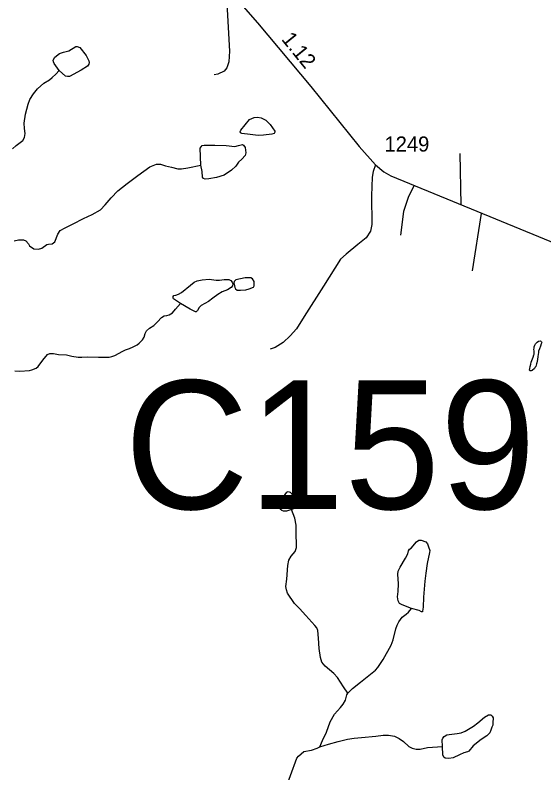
# Model space of a CAD drawing. Extents: x 2126262 to 2293712, y 749403 to 919119.
# Drawn here: x 2202157 to 2206540, y 889580 to 895865 of the extents above; entities that cross this region are included whole.
import ezdxf

# ---------------------------------------------------------------- set-up
doc = ezdxf.new("R2010")
doc.units = 0
for name, color, linetype in [('Exist Hydrographic Creek Single Shore', 7, 'Continuous'), ('Exist Hydrographic Misc Water Feature', 7, 'Continuous'), ('Exist Hydrographic Pond Under 1500 Sq Ft', 7, 'Continuous'), ('Exist Road Non-System Type 51', 7, 'Continuous'), ('Exist Road Secondary Mileage Hundredths English Label', 7, 'Continuous'), ('Exist Road Secondary Structure Culvert Number Label', 7, 'Continuous'), ('Exist Road Secondary Type 51 Attributed', 7, 'Continuous'), ('Exist Road Secondary Type 51 Number Label', 7, 'Continuous')]:
    doc.layers.add(name, color=color, linetype=linetype)

msp = doc.modelspace()

# ---------------------------------------------------------------- linework, layer by layer
at = {"layer": 'Exist Hydrographic Creek Single Shore'}
for points in [[(2202134.9, 894755.5), (2202165.7, 894784.1), (2202219.7, 894826), (2202234.1, 894850.3), (2202239.6, 894883.3), (2202234.1, 894924.1), (2202231.8, 894969.9), (2202244, 895042.6), (2202264.9, 895127.5), (2202279.2, 895163.9), (2202310.1, 895211.3), (2202343.1, 895254.3), (2202393.8, 895299.5), (2202440.8, 895327.6), (2202465.1, 895346.4), (2202493.7, 895373.9), (2202523.5, 895404.8)], [(2204915.3, 890240.7), (2204953.7, 890279), (2205020.5, 890333.1), (2205144.3, 890430.5), (2205164, 890454.1), (2205209.2, 890519), (2205274.1, 890638.4), (2205291.8, 890682.7), (2205314.4, 890773.2), (2205323.2, 890803.7), (2205337, 890831.2), (2205366.5, 890872.5), (2205397.9, 890895.1), (2205418.6, 890912.8), (2205443.2, 890943.3)], [(2204684.2, 889796.7), (2204705.9, 889847.8), (2204737.4, 889917.6), (2204768.9, 890003.2), (2204805.2, 890066.1), (2204853.4, 890122.2), (2204876, 890150.2), (2204894.7, 890181.7), (2204908.4, 890226.9), (2204915.3, 890240.7)], [(2204684.2, 889796.7), (2204755, 889816.4), (2204834.6, 889841), (2204912.3, 889859.7), (2204968.3, 889867.5), (2205029.2, 889873.4), (2205148.2, 889884.2), (2205208.6, 889893.1), (2205252.9, 889893.1), (2205302, 889885.2), (2205341.3, 889863.6), (2205375.7, 889839), (2205421.9, 889798.7), (2205448.5, 889784.9), (2205480.9, 889777), (2205515.3, 889775.1), (2205575.3, 889789.8), (2205616.6, 889792.8), (2205701.1, 889798.7)], [(2204388.6, 889413.1), (2204492.8, 889702.7), (2204505.6, 889719.4), (2204550.8, 889757.8), (2204613.7, 889768.6), (2204660.6, 889783.9), (2204684.2, 889796.7)]]:
    msp.add_lwpolyline(points, dxfattribs=at)
at = {"layer": 'Exist Hydrographic Misc Water Feature'}
for points in [[(2202523.5, 895404.8), (2202480.4, 895463.1), (2202474.5, 895477.9), (2202473.6, 895491.7), (2202485.4, 895515.3), (2202524.7, 895547.7), (2202557.1, 895556.6), (2202601.3, 895568.4), (2202659.3, 895604.8), (2202672.1, 895604.8), (2202693.7, 895595.9), (2202746.8, 895529), (2202767.5, 895486.7), (2202771.4, 895471), (2202768.4, 895457.2), (2202757.6, 895442.5), (2202705.5, 895409), (2202609.2, 895356.9), (2202591.5, 895355), (2202574.8, 895359.9)], [(2204171.6, 894867.6), (2204105.2, 894873.8), (2204035.7, 894883.8), (2204024.9, 894889.2), (2204023.3, 894897.7), (2204028.7, 894911.7), (2204101.3, 894998.2), (2204139.2, 895016), (2204165.5, 895019.1), (2204197.9, 895012.9), (2204236.5, 894992.8), (2204270.5, 894958), (2204309.9, 894903.2), (2204311.5, 894893.9), (2204303.7, 894883.8), (2204285.2, 894876.9), (2204217.2, 894869.1)], [(2203697.7, 894620.7), (2203691.2, 894760.4), (2203698.5, 894773.8), (2203708.3, 894782.3), (2203724.1, 894787.2), (2203812.9, 894787.2), (2203905.4, 894783.5), (2203978.4, 894776.2), (2204008.8, 894783.5), (2204041.7, 894792), (2204051.4, 894787.2), (2204064.8, 894767.7), (2204070.9, 894721.4), (2204063.6, 894701.9), (2204036.8, 894670.3), (2204008.8, 894645.9), (2203985.7, 894611.8), (2203951.7, 894580.2), (2203889.6, 894537.6), (2203827.5, 894516.9), (2203764.3, 894505.9), (2203733.8, 894504.7), (2203718, 894509.5), (2203711.9, 894520.5), (2203707.1, 894568)], [(2203528.5, 893473.7), (2203471.2, 893512.5), (2203467.2, 893519.4), (2203466.2, 893530.2), (2203472.1, 893539.1), (2203488.8, 893543), (2203512.4, 893549.9), (2203537, 893563.7), (2203611.7, 893624.6), (2203641.2, 893650.2), (2203665.8, 893661), (2203709, 893669.9), (2203766, 893674.8), (2203824, 893666.9), (2203851.6, 893666.9), (2203888.9, 893670.9), (2203929.2, 893671.8), (2203944.9, 893663), (2203957.7, 893649.2), (2203962.6, 893635.4), (2203958.7, 893619.7), (2203948.9, 893606.9), (2203917.4, 893586.3), (2203874.2, 893568.6), (2203836.8, 893546.9), (2203796.5, 893517.4), (2203759.2, 893489.9), (2203698.2, 893456.4), (2203682.5, 893438.7), (2203669.7, 893416.1), (2203658.9, 893404.3), (2203653, 893403.3), (2203607.8, 893425)], [(2203973.7, 893634), (2203977.7, 893606.4), (2203983.6, 893593.7), (2203997.3, 893584.8), (2204024.8, 893582.8), (2204069.1, 893586.8), (2204097.6, 893593.7), (2204134, 893608.4), (2204139.9, 893619.2), (2204137.9, 893655.6), (2204124.1, 893676.3), (2204112.3, 893685.1), (2204064.2, 893686.1), (2203987.5, 893669.4), (2203973.7, 893656.6), (2203970.8, 893642.8)], [(2204448.5, 891764.8), (2204406.2, 891751), (2204381.7, 891751), (2204368.9, 891755), (2204355.1, 891765.8), (2204345.3, 891786.4), (2204345.3, 891814), (2204359.1, 891838.6), (2204409.2, 891908.4), (2204421, 891912.3), (2204437.7, 891908.4), (2204461.3, 891880.8), (2204505.5, 891815.9), (2204507.5, 891801.2), (2204501.6, 891789.4), (2204486.8, 891778.6)]]:
    msp.add_lwpolyline(points, close=True, dxfattribs=at)
for points in [[(2202148.9, 893991.5), (2202186.4, 894001.6), (2202226.6, 894001.6), (2202246.1, 893991.8), (2202268, 893968.7), (2202276.7, 893951.2), (2202311.8, 893927.3), (2202351.9, 893923.6), (2202377.5, 893930.9), (2202418.9, 893961.4), (2202434.7, 893965), (2202465.1, 893967.5), (2202487, 893985.7), (2202511.3, 894047.8), (2202529.6, 894077.1), (2202571.1, 894101.1), (2202637.9, 894134.3), (2202722.7, 894179.3), (2202794.5, 894209.8), (2202866.3, 894248.7), (2202902.5, 894290.7), (2202953.6, 894349.2), (2203009.5, 894406.4), (2203085, 894467.3), (2203175, 894535.5), (2203274.8, 894607.3), (2203329.6, 894628), (2203361.2, 894629.2), (2203402.6, 894614.6), (2203453.1, 894603.7), (2203505.4, 894590.3), (2203535.8, 894589.1), (2203589.4, 894598.8), (2203697.7, 894620.7)], [(2202155.8, 892913.5), (2202196.1, 892912.6), (2202276.7, 892917.5), (2202296.3, 892921.4), (2202330.7, 892936.2), (2202348.4, 892949.9), (2202385.8, 893004), (2202426.1, 893050.2), (2202445.2, 893058.1), (2202474.7, 893057.1), (2202517, 893050.2), (2202582.9, 893047.3), (2202628.1, 893035.5), (2202679.2, 893026.6), (2202710.6, 893026.6), (2202754.9, 893029.6), (2202849.2, 893026.6), (2202936.1, 893026.6), (2202958.7, 893032.5), (2202984.3, 893042.4), (2203050.2, 893077.8), (2203072.8, 893087.6), (2203106.2, 893100.4), (2203136.7, 893112.2), (2203168.1, 893130.9), (2203184.8, 893143.7), (2203213.3, 893171.2), (2203228.1, 893193.4), (2203234.9, 893223.8), (2203246.7, 893246.5), (2203272.3, 893269.1), (2203307.7, 893291.7), (2203337.2, 893320.2), (2203369.6, 893355.6), (2203392.2, 893369.4), (2203415.8, 893372.4), (2203434.5, 893380.2), (2203461, 893396), (2203486.2, 893425.5), (2203528.5, 893473.7)], [(2206480.1, 892971.7), (2206474.4, 892951.6), (2206468.2, 892943.6), (2206462.3, 892933.5), (2206444.5, 892917.4), (2206434.6, 892913.3), (2206430.5, 892913.3), (2206426.6, 892915.3), (2206422.5, 892919.3), (2206424.4, 892933.3), (2206428.3, 892951.3), (2206432.2, 892969.3), (2206436, 892985.4), (2206441.8, 893001.4), (2206451.8, 893027.4), (2206457.6, 893047.4), (2206459.6, 893053.5), (2206461.3, 893065.5), (2206459.2, 893081.5), (2206457.4, 893091.5), (2206459, 893101.5), (2206461.1, 893113.5), (2206467, 893127.5), (2206470.9, 893137.5), (2206484.8, 893153.6), (2206496.7, 893161.7), (2206510.9, 893163.8), (2206514.8, 893161.8), (2206520.7, 893155.9), (2206522.8, 893150), (2206518.9, 893137.9), (2206513.1, 893119.8), (2206505.4, 893097.8), (2206497.4, 893077.8), (2206495.3, 893065.7), (2206491.6, 893033.7), (2206487.7, 893009.7), (2206483.8, 892993.7), (2206482, 892981.7), (2206480.1, 892971.7)], [(2204915.3, 890240.7), (2204878.6, 890293.5), (2204829.4, 890371.2), (2204799.9, 890403.7), (2204727.2, 890464.7), (2204700.6, 890499.1), (2204688.8, 890535.5), (2204678, 890611.2), (2204671.1, 890696.1), (2204667.2, 890761), (2204658.4, 890783.6), (2204642.6, 890803.3), (2204567, 890885.9), (2204513.9, 890942), (2204474.1, 890984.3), (2204416.1, 891070.3), (2204406.2, 891096.9), (2204402.3, 891124.4), (2204410.2, 891186.4), (2204417.1, 891298.5), (2204426.9, 891344.7), (2204444.6, 891376.7), (2204478, 891416), (2204490.8, 891448.5), (2204490.8, 891467.2), (2204485.9, 891565.5), (2204487.8, 891601.5), (2204486.8, 891635), (2204475.1, 891691), (2204448.5, 891764.8)]]:
    msp.add_lwpolyline(points, dxfattribs=at)
at = {"layer": 'Exist Hydrographic Pond Under 1500 Sq Ft'}
for points in [[(2205443.2, 890943.3), (2205366.1, 890974.1), (2205344.5, 890985.9), (2205332.7, 891006.6), (2205325.8, 891039), (2205332.7, 891083.3), (2205335.6, 891147.2), (2205330.7, 891227.9), (2205332.7, 891251.5), (2205349.4, 891284.9), (2205394.6, 891359.6), (2205413.3, 891397.5), (2205419.2, 891422.1), (2205428, 891435.9), (2205441.8, 891444.7), (2205485, 891494.9), (2205503.7, 891509.6), (2205523.4, 891509.6), (2205560.7, 891496.9), (2205576.5, 891479.2), (2205584.3, 891455.5), (2205594.1, 891425.1), (2205591.2, 891407.4), (2205573.5, 891315.9), (2205560.7, 891235.2), (2205553.8, 891169.8), (2205544, 891038), (2205539.1, 890953.5), (2205535.2, 890921), (2205533.2, 890916.1), (2205526.3, 890915.1), (2205505.7, 890925.9)], [(2205701.1, 889798.7), (2205697.4, 889853.8), (2205703.3, 889867.5), (2205715.1, 889880.3), (2205736.8, 889894.1), (2205754.5, 889898), (2205822.3, 889905.9), (2205854.7, 889911.8), (2205889.1, 889925.5), (2205956.9, 889966.9), (2205994.3, 889993.4), (2206047.4, 890041.6), (2206082.8, 890060.3), (2206101.4, 890060.3), (2206112.3, 890050.5), (2206121.1, 890035.7), (2206116.2, 889994.4), (2206118.2, 889974.7), (2206108.3, 889958), (2206101.4, 889933.4), (2206091.6, 889911.8), (2206068, 889888.2), (2206020.8, 889855.7), (2205954, 889802.6), (2205918.6, 889760.3), (2205907.8, 889753.4), (2205876.3, 889745.6), (2205841.9, 889729.8), (2205788.9, 889704.3), (2205753.5, 889699.3), (2205722, 889702.3), (2205710.2, 889711.1), (2205704.3, 889728.8)]]:
    msp.add_lwpolyline(points, close=True, dxfattribs=at)
at = {"layer": 'Exist Road Non-System Type 51'}
for p, q in [((2205854, 894290.7), (2205847, 894716.1)), ((2206019.8, 894220.2), (2205945.8, 893744.7))]:
    msp.add_line(p, q, dxfattribs=at)
for points in [[(2203930.2, 896074.8), (2203909.3, 896025.7), (2203913.5, 895962.1), (2203934.2, 895566), (2203930, 895477.5), (2203913.5, 895429.1), (2203890, 895400), (2203838.9, 895376.5), (2203808.5, 895369.6)], [(2205146, 894622), (2205126.1, 894568.2), (2205117.8, 894519.8), (2205112.3, 894365), (2205113.6, 894128), (2205102.6, 894072.7), (2205066.7, 894018.8), (2204999, 893962.1), (2204900.9, 893881.9), (2204855.7, 893839.7), (2204713.4, 893615.7), (2204553.5, 893364.8), (2204488.5, 893263.8), (2204436, 893204.4), (2204378, 893149.1), (2204311.7, 893107.6), (2204272, 893092.9)], [(2205466.6, 894450.5), (2205418.1, 894360.3), (2205376.6, 894235.8), (2205353.1, 894040.8)]]:
    msp.add_lwpolyline(points, dxfattribs=at)
at = {"layer": 'Exist Road Secondary Type 51 Attributed'}
msp.add_lwpolyline([(2202632.9, 897354.5), (2202797.3, 897147.1), (2202958.6, 896976.3), (2203248.8, 896713.6), (2203487.2, 896490.3), (2203798.9, 896214.5), (2203930.2, 896074.8), (2204167.6, 895801.7), (2204607.9, 895272.9), (2205009.4, 894776.4), (2205146, 894622), (2205215.1, 894563.9), (2205271.8, 894532.1), (2207053.4, 893799.1), (2207151.9, 893773.2)], dxfattribs=at)

# ---------------------------------------------------------------- texts
at = {"layer": 'Exist Road Secondary Mileage Hundredths English Label'}
msp.add_text('1.12', height=125, rotation=309.1216, dxfattribs=at).set_placement((2204359.5, 895663.2))
at = {"layer": 'Exist Road Secondary Structure Culvert Number Label'}
msp.add_text('C159', height=1066.27, dxfattribs=at).set_placement((2203064.1, 891768.1))
at = {"layer": 'Exist Road Secondary Type 51 Number Label'}
msp.add_text('1249', height=125, dxfattribs=at).set_placement((2205219.1, 894733.4))

doc.saveas('drawing.dxf')
